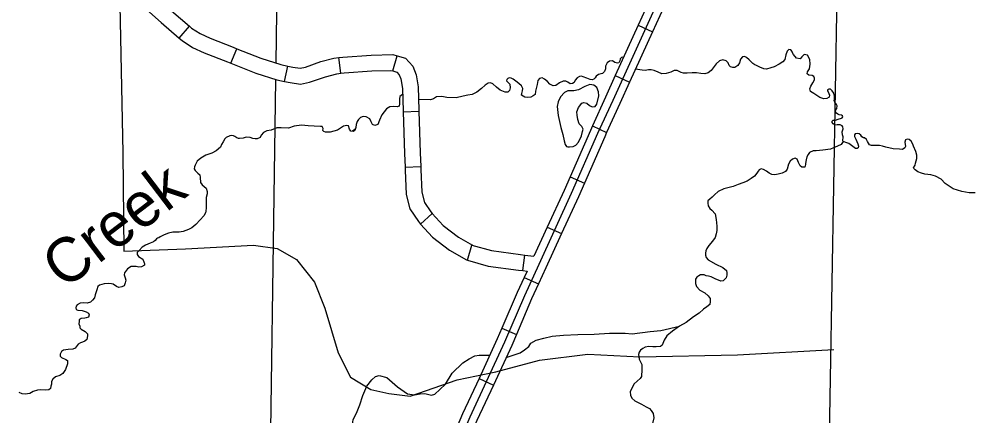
# Model space of a CAD drawing. Extents: x 8749 to 11879, y 13275 to 15339.
# Drawn here: x 9840.8 to 10023.2, y 13899.1 to 13974.8 of the extents above; entities that cross this region are included whole.
import ezdxf

# ---------------------------------------------------------------- set-up
doc = ezdxf.new("R2010")
doc.units = 0
for name, color, linetype in [('Level 32', 7, 'Continuous'), ('Level 35', 7, 'Continuous'), ('Level 46', 7, 'Continuous'), ('Level 5', 7, 'Continuous'), ('R_Draft', 7, 'Continuous')]:
    doc.layers.add(name, color=color, linetype=linetype)

msp = doc.modelspace()

# ---------------------------------------------------------------- linework, layer by layer
at = {"layer": 'Level 32'}
for p, q in [((9871.32, 13971.16), (9873.27, 13973.44)), ((9958.94, 13973.6), (9961.67, 13972.36)), ((9881.2, 13966.34), (9882.31, 13969.13)), ((9902.15, 13964.45), (9901.79, 13967.43)), ((9912.07, 13964.88), (9912.91, 13967.76)), ((9891.43, 13962.88), (9892.06, 13965.82)), ((9954.56, 13963.99), (9957.29, 13962.75)), ((9914.07, 13957.11), (9917.07, 13957.19)), ((9950.18, 13954.38), (9952.91, 13953.14)), ((9914.42, 13946.53), (9917.42, 13946.66)), ((9945.93, 13944.69), (9948.68, 13943.49)), ((9917.4, 13935.67), (9919.62, 13937.7)), ((9941.58, 13935.1), (9944.31, 13933.85)), ((9926.35, 13928.77), (9927.16, 13931.66)), ((9936.93, 13926.79), (9937.29, 13929.76)), ((9937.18, 13925.5), (9939.9, 13924.25)), ((9932.92, 13915.8), (9935.68, 13914.61)), ((9928.57, 13906.22), (9931.29, 13904.96))]:
    msp.add_line(p, q, dxfattribs=at)
for points in [[(9841.6, 13996.59), (9850.77, 13992.57), (9858.53, 13988.56), (9859.82, 13986.91), (9860.53, 13949.27), (9860.75, 13930.51)], [(9963.32, 13983.21), (9960.34, 13976.67), (9958.94, 13973.6)], [(9966.05, 13981.96), (9963.06, 13975.42), (9961.67, 13972.36)], [(9865.34, 13980.37), (9869.86, 13976.36), (9873.27, 13973.44)], [(9863.35, 13978.12), (9867.89, 13974.1), (9871.32, 13971.16)], [(9873.27, 13973.44), (9873.69, 13973.07), (9875.31, 13972.01), (9877.24, 13971.13), (9881.64, 13969.4), (9882.31, 13969.13)], [(9958.94, 13973.6), (9954.56, 13963.99)], [(9961.67, 13972.36), (9957.29, 13962.75)], [(9871.32, 13971.16), (9871.89, 13970.67), (9873.85, 13969.38), (9876.07, 13968.37), (9880.54, 13966.61), (9881.2, 13966.34)], [(9882.31, 13969.13), (9886.92, 13967.29), (9890.71, 13966.11), (9892.06, 13965.82)], [(9892.06, 13965.82), (9893, 13965.61), (9894.38, 13965.42), (9895.4, 13965.63), (9898.34, 13966.66), (9900.85, 13967.31), (9901.79, 13967.43)], [(9901.79, 13967.43), (9902.55, 13967.52), (9907.95, 13967.9), (9912.08, 13968), (9912.91, 13967.76)], [(9912.91, 13967.76), (9914.49, 13967.31), (9915.92, 13965.8), (9916.55, 13964.15), (9916.92, 13961.82), (9917.07, 13957.38), (9917.07, 13957.19)], [(9881.2, 13966.34), (9885.92, 13964.46), (9889.95, 13963.2), (9891.43, 13962.88)], [(9902.15, 13964.45), (9902.83, 13964.53), (9908.09, 13964.9), (9911.69, 13964.99), (9912.07, 13964.88)], [(9912.07, 13964.88), (9912.87, 13964.65), (9913.33, 13964.17), (9913.64, 13963.37), (9913.93, 13961.54), (9914.07, 13957.29), (9914.07, 13957.11)], [(9891.43, 13962.88), (9892.47, 13962.66), (9894.48, 13962.38), (9896.2, 13962.73), (9899.21, 13963.79), (9901.41, 13964.36), (9902.15, 13964.45)], [(9954.56, 13963.99), (9952.69, 13959.89), (9950.18, 13954.38)], [(9957.29, 13962.75), (9955.42, 13958.65), (9952.91, 13953.14)], [(9914.07, 13957.11), (9914.3, 13949.15), (9914.42, 13946.53)], [(9917.07, 13957.19), (9917.3, 13949.26), (9917.42, 13946.66)], [(9950.18, 13954.38), (9949.8, 13953.55), (9945.93, 13944.69)], [(9952.91, 13953.14), (9952.54, 13952.33), (9948.68, 13943.49)], [(9914.42, 13946.53), (9914.45, 13945.97), (9914.64, 13941.33), (9915.36, 13938.57), (9916.98, 13936.14), (9917.4, 13935.67)], [(9917.42, 13946.66), (9917.44, 13946.1), (9917.62, 13941.77), (9918.13, 13939.81), (9919.35, 13937.99), (9919.62, 13937.7)], [(9945.93, 13944.69), (9944.79, 13942.08), (9941.58, 13935.1)], [(9948.68, 13943.49), (9947.53, 13940.86), (9944.31, 13933.85)], [(9919.62, 13937.7), (9921.73, 13935.39), (9924.61, 13933.17), (9927.33, 13931.61), (9927.16, 13931.66)], [(9917.4, 13935.67), (9919.69, 13933.17), (9922.94, 13930.67), (9926.16, 13928.82), (9926.35, 13928.77)], [(9941.58, 13935.1), (9939.04, 13929.55)], [(9944.31, 13933.85), (9941.31, 13927.3), (9939.9, 13924.25)], [(9860.75, 13930.51), (9872.49, 13930.96), (9885.51, 13931.66), (9889.99, 13930.98), (9893.72, 13928.91), (9897.12, 13924.6), (9899.09, 13919.63), (9901.66, 13911.12), (9904, 13906.48), (9907.87, 13904.13), (9911.36, 13903.33), (9915.42, 13902.8), (9924.36, 13905.93), (9931.78, 13907.49), (9940.08, 13909.73), (9949.29, 13910.82), (9959.27, 13910.31)], [(9927.16, 13931.66), (9930.92, 13930.61), (9936.46, 13929.87), (9937.29, 13929.76)], [(9926.35, 13928.77), (9930.31, 13927.66), (9936.08, 13926.89), (9936.93, 13926.79)], [(9937.29, 13929.76), (9939.04, 13929.55)], [(9936.93, 13926.79), (9937.72, 13926.69)], [(9937.72, 13926.69), (9937.18, 13925.5)], [(9937.18, 13925.5), (9935.84, 13922.6), (9932.92, 13915.8)], [(9939.9, 13924.25), (9938.58, 13921.38), (9935.68, 13914.61)], [(9932.92, 13915.8), (9932.04, 13913.74), (9928.57, 13906.22)], [(9935.68, 13914.61), (9934.78, 13912.52), (9931.29, 13904.96)], [(9959.27, 13910.31), (9977.86, 13910.73), (9996.29, 13911.74)], [(9928.57, 13906.22), (9925.42, 13899.43), (9924.19, 13896.57)], [(9931.29, 13904.96), (9928.16, 13898.2), (9926.94, 13895.38)]]:
    msp.add_lwpolyline(points, dxfattribs=at)
at = {"layer": 'Level 35'}
for points in [[(9996.63, 13957.45), (9996.82, 13957.72), (9996.91, 13958.2), (9996.79, 13958.45), (9996.45, 13958.95), (9996.36, 13959.21), (9996.43, 13959.48), (9996.43, 13959.64), (9996.41, 13960.1), (9996.29, 13960.63), (9995.99, 13961.08), (9995.67, 13961.4), (9995.35, 13961.43), (9995.1, 13961.27), (9995.08, 13961.08), (9995.22, 13960.88), (9995.47, 13960.26), (9995.38, 13959.85), (9994.92, 13959.62), (9994.35, 13959.55), (9993.62, 13959.82), (9992.45, 13960.56), (9991.81, 13960.99), (9991.67, 13961.47), (9991.88, 13962), (9992.27, 13962.62), (9992.61, 13963.21), (9992.59, 13963.51), (9992.47, 13963.82), (9992.13, 13964), (9991.53, 13964.05), (9991.21, 13964.34), (9991.24, 13964.73), (9991.63, 13965.28), (9991.76, 13966.2), (9991.67, 13967.04), (9991.24, 13967.89), (9990.92, 13967.98), (9990.6, 13968.03), (9990.18, 13967.55), (9989.82, 13967.2), (9989.18, 13967.34), (9988.58, 13968.01), (9988.31, 13968.44), (9988.31, 13968.6), (9988.06, 13968.92), (9987.71, 13968.99), (9987.37, 13968.67), (9987.1, 13967.98), (9986.94, 13967.04), (9986.57, 13966.59), (9985.86, 13966.15), (9984.88, 13965.67), (9984.26, 13965.49), (9983.44, 13965.24), (9982.91, 13965.28), (9982.18, 13965.6), (9981.49, 13965.9), (9981.22, 13966.04)], [(9956.12, 13967.42), (9955.93, 13967.5), (9955.75, 13967.46), (9955.52, 13967.18), (9955.41, 13966.79), (9955.25, 13966.45), (9954.95, 13966.36), (9954.49, 13966.49), (9954.01, 13966.79), (9953.44, 13966.77), (9953.03, 13966.43), (9952.71, 13965.78), (9952.66, 13965.3), (9952.5, 13964.8), (9952.09, 13964.39), (9951.77, 13964.32), (9951.38, 13964.23), (9950.92, 13963.86), (9950.72, 13963.54), (9950.47, 13963.31), (9950.15, 13963.17), (9949.76, 13963.27), (9949.12, 13963.52), (9948.43, 13963.79), (9948.13, 13963.86), (9947.7, 13963.82), (9947.26, 13963.54), (9946.9, 13963.11)], [(9981.22, 13966.04), (9980.84, 13966.29), (9980.13, 13966.98), (9979.62, 13967.46), (9979.21, 13967.66), (9978.85, 13967.55), (9978.46, 13967.14), (9978.25, 13966.4), (9977.98, 13965.9), (9977.36, 13965.56), (9976.97, 13965.51), (9976.54, 13965.65), (9976.29, 13965.95), (9976.13, 13966.45), (9975.74, 13966.84), (9975.12, 13967), (9974.48, 13966.79), (9973.84, 13966.24), (9972.83, 13964.96), (9972.31, 13964.53), (9971.67, 13964.34), (9970.89, 13964.41), (9970.09, 13964.53), (9969.26, 13964.5), (9968.26, 13964.46), (9967.55, 13964.43), (9967.16, 13964.57), (9966.38, 13964.98), (9965.83, 13964.98), (9965.17, 13964.62), (9964.3, 13964.39), (9963.43, 13964.34), (9962.77, 13964.66), (9961.99, 13964.98)], [(9961.99, 13964.98), (9961.42, 13965.12), (9960.9, 13965.12), (9960.28, 13964.96), (9959.66, 13965.01), (9958.43, 13965.24)], [(9937.28, 13959.86), (9936.68, 13960.24), (9936.7, 13960.59), (9936.86, 13961.07), (9936.93, 13961.53), (9936.63, 13962.03), (9936.13, 13962.49), (9935.56, 13962.95), (9935.08, 13963.31), (9934.67, 13963.49), (9934.3, 13963.54), (9934.03, 13963.43), (9933.84, 13963.27), (9933.8, 13963.01), (9934.07, 13962.72), (9934.42, 13962.37), (9934.51, 13961.66), (9934.35, 13961.18), (9934.07, 13960.84), (9933.52, 13960.86), (9932.56, 13961.21), (9931.86, 13961.76), (9931.17, 13962.42), (9930.76, 13962.6), (9930.3, 13962.56), (9929.71, 13962.19), (9929.02, 13961.53), (9928.1, 13960.86), (9927.21, 13960.38), (9926.43, 13960.27), (9925.52, 13960.04), (9924.2, 13959.76)], [(9946.9, 13963.11), (9946.7, 13962.65), (9946.38, 13962.51), (9945.92, 13962.44), (9945.51, 13962.72), (9945.1, 13962.95), (9944.64, 13962.92), (9943.88, 13962.6), (9943.18, 13962.12), (9942.67, 13962.05), (9942.08, 13962.37), (9941.6, 13962.85), (9941.03, 13963.31), (9940.57, 13963.54), (9940.07, 13963.45), (9939.75, 13963.04), (9939.65, 13962.3), (9939.31, 13961.05), (9939.24, 13960.4), (9938.9, 13960.11), (9938.42, 13959.9), (9937.85, 13959.81), (9937.28, 13959.86)], [(9945.77, 13950.4), (9946.55, 13950.49), (9947.01, 13950.72), (9947.56, 13951.27), (9948.08, 13952.5), (9948.29, 13953.3), (9948.4, 13953.76), (9948.15, 13954.29), (9947.69, 13954.81), (9947.42, 13955.64), (9947.26, 13956.42), (9947.24, 13957.06), (9947.53, 13957.88), (9948.17, 13958.75), (9948.54, 13958.89), (9949.13, 13958.73), (9949.64, 13958.32), (9950.16, 13958.02), (9950.73, 13958.11), (9951.03, 13958.57), (9951.4, 13960.15), (9951.37, 13960.9), (9951.01, 13961.71), (9950.48, 13962.16), (9949.73, 13962.3), (9948.74, 13961.91), (9947.56, 13961.29), (9946.64, 13961.06), (9945.47, 13961.09), (9944.86, 13960.74), (9944.12, 13959.92), (9943.64, 13959), (9943.46, 13958.07), (9943.67, 13956.39), (9944.15, 13954.08), (9944.56, 13952.73), (9944.83, 13951.52), (9945.02, 13950.83), (9945.25, 13950.49), (9945.5, 13950.42), (9945.84, 13950.4)], [(9913.97, 13960.37), (9913.45, 13960.02), (9913.38, 13959.58), (9913.38, 13958.6), (9913.29, 13958.16)], [(9924.2, 13959.76), (9922.39, 13959.81), (9921.48, 13960.02), (9920.4, 13959.97), (9919.83, 13959.56), (9919.28, 13959.4), (9917, 13959.46)], [(9913.29, 13958.16), (9912.91, 13958.05), (9912.18, 13958.08), (9911.53, 13958.05), (9910.91, 13957.65), (9910.02, 13956.54), (9909.57, 13955.52), (9909.22, 13954.68), (9908.65, 13954.49), (9908.19, 13954.68), (9907.98, 13955.19), (9907.68, 13955.73), (9907.01, 13956.11), (9906.44, 13956.16), (9905.9, 13955.97), (9905.52, 13955.65), (9905.28, 13955.22), (9905.12, 13954.65), (9905.04, 13954.09), (9904.82, 13953.71), (9904.42, 13953.41), (9904.34, 13953.41)], [(10003.48, 13950.65), (10003.1, 13950.81), (10002.71, 13951.43), (10002.51, 13951.8), (10002.14, 13952.1), (10001.94, 13952.14), (10001.62, 13952.28), (10001.41, 13952.6), (10001.13, 13952.87), (10000.84, 13952.97), (10000.38, 13952.9), (10000.24, 13952.69), (10000.24, 13952.39), (10000.49, 13951.89), (10000.86, 13951), (10000.97, 13950.54), (10000.93, 13950.22), (10000.7, 13950.06), (10000.43, 13950.06), (10000.13, 13950.29), (9999.67, 13950.68), (9999.17, 13951.04), (9998.6, 13951.23), (9998.25, 13951.34), (9998.09, 13951.41), (9998.02, 13951.52), (9998.07, 13952.3), (9997.91, 13952.71), (9997.84, 13953.24), (9998.05, 13953.81), (9998, 13954.25), (9997.86, 13954.41), (9997.5, 13954.57), (9996.9, 13954.57), (9996.52, 13954.55), (9996.17, 13954.77), (9995.94, 13955.05), (9995.99, 13955.3), (9996.17, 13955.46), (9996.58, 13955.48), (9997.13, 13955.67), (9997.75, 13955.87), (9997.89, 13955.94), (9997.98, 13956.15), (9997.93, 13956.29), (9997.73, 13956.47), (9997.27, 13956.49), (9997.04, 13956.61), (9996.79, 13956.83), (9996.61, 13957.06), (9996.61, 13957.13), (9996.63, 13957.45)], [(9905.04, 13954.09), (9904.82, 13953.55), (9904.53, 13953.33), (9904.1, 13953.41), (9903.85, 13953.79), (9903.61, 13954.41), (9903.34, 13954.49), (9902.69, 13954.33), (9902.13, 13953.95), (9901.56, 13953.6), (9900.83, 13953.41), (9900.11, 13953.22), (9899.27, 13953.22), (9898.92, 13953.3), (9898.73, 13953.52), (9898.79, 13953.87), (9898.6, 13954.27), (9898.27, 13954.27), (9897.09, 13954.33), (9895.96, 13954.44), (9894.66, 13954.54), (9893.29, 13954.33), (9892.21, 13953.98), (9890.81, 13954.04), (9889.92, 13954.01), (9888.84, 13953.57), (9888.05, 13953.47)], [(9888.05, 13953.47), (9887.39, 13953.15), (9886.93, 13952.61), (9886.74, 13952.18), (9886.2, 13951.96), (9885.82, 13951.96), (9885.39, 13952.02), (9884.85, 13952.18), (9884.1, 13952.23), (9883.53, 13952.04), (9882.83, 13951.99), (9882.62, 13952.02), (9882.29, 13952.15), (9881.91, 13952.39), (9881.67, 13952.5), (9881.35, 13952.55), (9881, 13952.53), (9880.27, 13952.2), (9880.03, 13951.91), (9879.7, 13951.34), (9879.41, 13950.83), (9879.19, 13950.37), (9878.38, 13949.67), (9877.52, 13949.18), (9876.42, 13948.83), (9875.47, 13948.21), (9874.77, 13947.64), (9874.37, 13946.92), (9874.26, 13946.59)], [(10023.27, 13941.62), (10022.1, 13941.64), (10020.73, 13941.85), (10019.06, 13942.38), (10017.55, 13943.43), (10016.77, 13944.23), (10015.7, 13944.8), (10014.78, 13945.05), (10013.66, 13945.19), (10013, 13945.4), (10012.33, 13945.65), (10011.79, 13946.02), (10011.56, 13946.24), (10011.51, 13946.38), (10011.79, 13946.89), (10011.85, 13947.3), (10012.15, 13948.17), (10012.15, 13948.81), (10011.9, 13949.5), (10011.49, 13950.53), (10011.33, 13950.93), (10011.03, 13951.5), (10010.66, 13951.78), (10010.28, 13951.89), (10009.98, 13951.75), (10009.86, 13951.27), (10009.93, 13950.49), (10009.82, 13950.22), (10009.38, 13949.9), (10008.81, 13949.94), (10007.58, 13950.04), (10006.21, 13950.36), (10005.56, 13950.56), (10004.99, 13950.68), (10004.22, 13950.68), (10003.48, 13950.65)], [(9998.09, 13951.41), (9997.65, 13950.84), (9996.95, 13950.51), (9996.22, 13950.24), (9995.63, 13949.97), (9994.2, 13949.79), (9992.9, 13949.65), (9992.34, 13949.62), (9991.64, 13949.33), (9991.37, 13948.95), (9991.15, 13948.49), (9991.02, 13947.92), (9990.88, 13947.25), (9990.88, 13947.01), (9990.75, 13946.52), (9990.5, 13946.52), (9990.18, 13946.55), (9989.88, 13946.79), (9989.56, 13947.41), (9989.43, 13947.76), (9989.26, 13948.06), (9988.89, 13948.22), (9988.38, 13948.03), (9987.92, 13947.68), (9987.65, 13947.11), (9987.35, 13946.17), (9987.05, 13945.71), (9986.41, 13945.36), (9985.65, 13945.2), (9985.01, 13945.09), (9984.44, 13945.14), (9983.93, 13945.36), (9983.42, 13945.74), (9982.82, 13946.09), (9982.42, 13946.2), (9982.04, 13946.01), (9981.85, 13945.76)], [(9874.26, 13946.59), (9874.15, 13946.23), (9874.37, 13945.9), (9874.85, 13945.39), (9875.26, 13945.04), (9875.34, 13944.55), (9875.36, 13943.58), (9875.69, 13943.18), (9876.47, 13942.53), (9876.66, 13941.88), (9876.63, 13941.45), (9876.47, 13940.72), (9876.44, 13939.94), (9876.44, 13938.75), (9876.39, 13938.13), (9876.36, 13937.81), (9876.04, 13937.21), (9875.34, 13936.46), (9874.47, 13935.57), (9873.72, 13934.92), (9873.1, 13934.62), (9872.05, 13934.25)], [(9981.85, 13945.76), (9981.55, 13945.38), (9981.12, 13944.81), (9980.5, 13944.38), (9979.72, 13943.87), (9978.88, 13943.55), (9978.02, 13943.22), (9977.08, 13942.84), (9975.3, 13942.39), (9974.17, 13941.85), (9973.47, 13941.25), (9973.03, 13940.77), (9972.63, 13940.44), (9972.25, 13940.09), (9972.2, 13939.66), (9972.31, 13939.17), (9972.58, 13938.66), (9973.01, 13938.31)], [(9973.01, 13938.31), (9973.63, 13937.59), (9973.82, 13936.54), (9973.95, 13935.27), (9973.92, 13934.41), (9973.79, 13933.79), (9973.65, 13933.08), (9973.12, 13932.38), (9972.44, 13931.6), (9972.01, 13931.01), (9971.85, 13930.55), (9971.79, 13930.12), (9971.77, 13929.71), (9971.9, 13929.31), (9972.28, 13928.82), (9973.76, 13928.01)], [(9872.05, 13934.25), (9871.3, 13934.15), (9870.11, 13934.1), (9869.25, 13933.93), (9868.47, 13933.64), (9867.71, 13933.23), (9867.42, 13933.04), (9867.15, 13932.96), (9867.01, 13932.83), (9866.74, 13932.53), (9866.42, 13932.26), (9865.8, 13932.05), (9864.91, 13931.64), (9864.24, 13931.24), (9863.7, 13930.64), (9863.32, 13930.27), (9863.29, 13929.89), (9863.56, 13929.51), (9864.35, 13928.97), (9864.64, 13928.3), (9864.7, 13928.13), (9864.7, 13927.84), (9864.1, 13927.51), (9863.64, 13927.43), (9863.11, 13927.57), (9862.16, 13927.57), (9861.43, 13927.11), (9860.87, 13926.35), (9860.81, 13925.95), (9861.03, 13925.38), (9861.11, 13924.98), (9861.03, 13924.44), (9860.79, 13923.9), (9860.38, 13923.66), (9859.82, 13923.57), (9859.36, 13923.76), (9858.74, 13924.22), (9858.36, 13924.28), (9857.8, 13924.3), (9856.99, 13924.25)], [(9973.76, 13928.01), (9975.06, 13927.35), (9975.78, 13926.81), (9975.84, 13926.35), (9975.84, 13925.89), (9975.73, 13925.38), (9975.14, 13924.84), (9974.68, 13924.79), (9973.65, 13925.22), (9972.85, 13925.62), (9972.36, 13925.73), (9971.88, 13925.81)], [(9971.88, 13925.81), (9971.5, 13925.98), (9970.8, 13926.01), (9970.48, 13925.76), (9970.13, 13925.52), (9969.89, 13925.17), (9969.86, 13924.71), (9969.89, 13924.33), (9970.05, 13923.74), (9970.69, 13923.04), (9971.64, 13922.53), (9972.31, 13921.96), (9972.66, 13921.45), (9972.69, 13920.91), (9972.61, 13920.31), (9972.02, 13919.86), (9971.4, 13919.45), (9970.56, 13918.67), (9969.48, 13917.94), (9968.11, 13916.89), (9966.81, 13916.16), (9965.49, 13915.24), (9964.39, 13914.32), (9963.88, 13913.49), (9963.53, 13912.54)], [(9856.99, 13924.25), (9856.13, 13924), (9855.78, 13923.78), (9855.62, 13923.11), (9855.29, 13922.19), (9855.13, 13921.62), (9854.78, 13921.17), (9854.38, 13920.79), (9853.73, 13920.6), (9853, 13920.65), (9852.41, 13920.6), (9851.84, 13920.25), (9851.63, 13919.98), (9851.6, 13919.68), (9851.65, 13919.39), (9851.95, 13919.25), (9852.79, 13919.2), (9853.57, 13918.95), (9854.03, 13918.68), (9854.11, 13918.33), (9854.03, 13917.93), (9853.57, 13917.77), (9853.33, 13917.74)], [(9853.33, 13917.74), (9852.62, 13917.62), (9852.22, 13917.37), (9852.19, 13917.08), (9852.17, 13916.62), (9852.33, 13916.16), (9852.35, 13915.86), (9852.62, 13915.59), (9853.38, 13915.16), (9853.81, 13914.7), (9853.81, 13914.32), (9853.7, 13913.65), (9853.32, 13913.35), (9852.84, 13913.16), (9852.49, 13913.03), (9852.03, 13912.76), (9851.44, 13911.98)], [(9933.72, 13910.22), (9936.43, 13911.13), (9937.23, 13911.7), (9938.08, 13912.31), (9938.41, 13912.93), (9939.44, 13913.54), (9940.91, 13913.92), (9942.51, 13914.3), (9944.68, 13914.48), (9947.42, 13914.58), (9950.53, 13914.67), (9953.45, 13914.82), (9955.2, 13914.82), (9956.43, 13914.86), (9957.79, 13914.72), (9961.19, 13915.19), (9963.27, 13915.38), (9966.81, 13916.16)], [(9851.44, 13911.98), (9850.99, 13911.77), (9850.13, 13911.75), (9849.24, 13911.59), (9848.86, 13911.37), (9848.59, 13910.86), (9848.57, 13910.48), (9848.86, 13910.21), (9849.7, 13909.8), (9849.97, 13909.64), (9850.02, 13909.4), (9849.97, 13909.02), (9849.62, 13907.89), (9849.11, 13907.16), (9848.54, 13906.76), (9847.73, 13906.49), (9847.22, 13906.05), (9846.95, 13905.62), (9846.92, 13905.11), (9846.81, 13904.76), (9846.73, 13904.3), (9846.41, 13904.06), (9845.71, 13903.95), (9844.87, 13904.03), (9844.25, 13903.95), (9843.42, 13903.71), (9842.8, 13903.33), (9841.88, 13903.19), (9841.32, 13903.25), (9840.75, 13903.52)], [(9963.53, 13912.54), (9963.2, 13912.32), (9962.39, 13912.26), (9961.72, 13912.26), (9960.94, 13912.29), (9960.26, 13912.16), (9959.81, 13911.94), (9959.35, 13911.62), (9959.13, 13911.21), (9959.02, 13910.75), (9959.13, 13909.86), (9959.64, 13908.89), (9959.64, 13907.92), (9959.59, 13906.58)], [(9905.17, 13899.61), (9905.79, 13901.18), (9906.35, 13902.93), (9907.15, 13904.72), (9908.1, 13905.95), (9908.8, 13906.61), (9909.51, 13906.76), (9910.97, 13906.38), (9913, 13904.63), (9914.89, 13903.26), (9916.26, 13903.07), (9917.29, 13903.26), (9918.19, 13903.36), (9919.46, 13903.02), (9920.12, 13903.21), (9921.07, 13904.11), (9922.15, 13905.15), (9923.43, 13907.23), (9925.45, 13909.16), (9926.68, 13909.97), (9927.72, 13910.53), (9928.57, 13910.63), (9929.98, 13910.67), (9930.62, 13910.67)], [(9959.59, 13906.58), (9959.29, 13906.18), (9958.75, 13905.67), (9958.19, 13905.21), (9957.7, 13904.37), (9957.38, 13903.64), (9957.49, 13903), (9957.73, 13902.46), (9958.27, 13901.92), (9959.54, 13901.32), (9960.48, 13900.78), (9961.07, 13900.49), (9961.4, 13900.11), (9961.8, 13899.51), (9961.91, 13898.7), (9961.64, 13897.63), (9961.43, 13896.89)], [(9907.86, 13870.63), (9908, 13872.83), (9907.34, 13875.05), (9906.12, 13876.52), (9904.65, 13878.17), (9903.9, 13879.44), (9903.57, 13880.48), (9903.47, 13881.76), (9903.43, 13883.51), (9903.9, 13887), (9904.1, 13890.74), (9904.51, 13892.62), (9904.56, 13894.79), (9904.46, 13896.68), (9904.37, 13897.39), (9904.51, 13898.38), (9905.17, 13899.61)]]:
    msp.add_lwpolyline(points, dxfattribs=at)
at = {"layer": 'Level 46'}
for points in [[(9969.34, 13995.2), (9967.99, 13990.55), (9965.5, 13984.37), (9961.7, 13976.05), (9954.06, 13959.27), (9951.17, 13952.94), (9946.16, 13941.47), (9939.94, 13927.93), (9937.21, 13921.99)], [(9937.21, 13921.99), (9933.41, 13913.13), (9926.79, 13898.81), (9924.23, 13892.88), (9922.3, 13888.09), (9921.02, 13884.47), (9920.28, 13881.28), (9919.9, 13878.24)]]:
    msp.add_lwpolyline(points, dxfattribs=at)
at = {"layer": 'Level 5'}
for points in [[(9889.94, 13980.91), (9889.74, 13966.41)], [(9996.87, 13979.54), (9994.93, 13869.59)], [(9889.69, 13963.28), (9888.37, 13869.63)]]:
    msp.add_lwpolyline(points, dxfattribs=at)

# ---------------------------------------------------------------- texts
at = {"layer": 'Level 35'}
msp.add_text('Creek', height=8.448, rotation=37.263, dxfattribs=at).set_placement((9849.33, 13923))
at = {"layer": 'R_Draft'}
msp.add_text('NEVADA COUNTY', height=20.2145, rotation=311.0766, dxfattribs=at).set_placement((10019.47, 14062.4))

doc.saveas('drawing.dxf')
